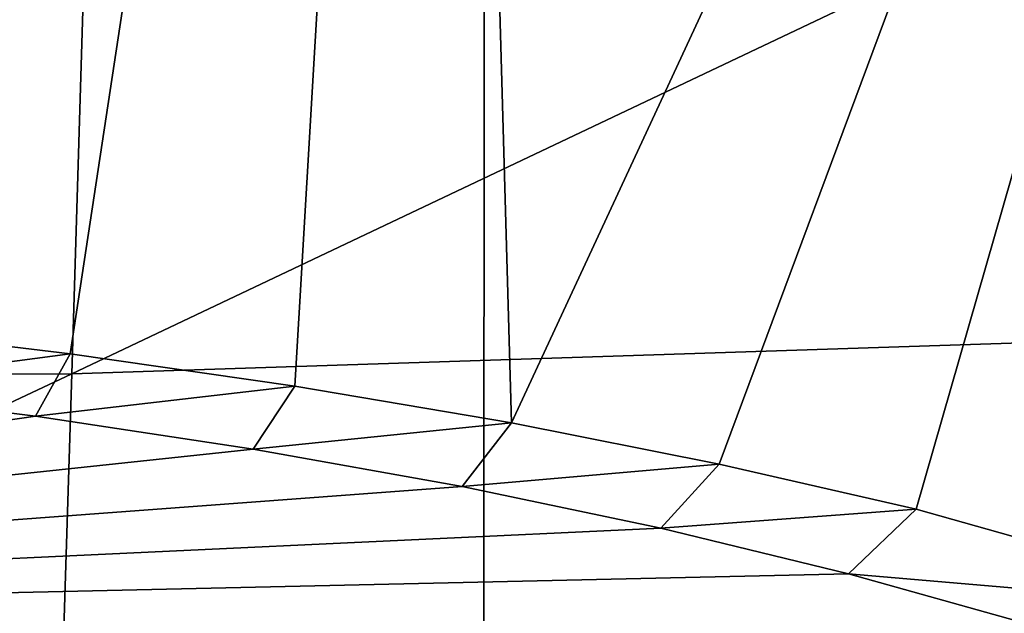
# Model space of a CAD drawing. Header units: millimetres. Extents: x -24 to 24, y 0 to 188.
# Tile 427 of 460: x 1.679 to 2.851, y 174.517 to 175.224. Entities that reach past the tile are written whole.
import ezdxf

# ---------------------------------------------------------------- set-up
doc = ezdxf.new("R2010")
doc.units = ezdxf.units.MM
doc.header["$LTSCALE"] = 58.620611
for name, color, linetype in [('169', 7, 'CONTINUOUS'), ('402', 7, 'CONTINUOUS'), ('409', 7, 'CONTINUOUS'), ('410', 7, 'CONTINUOUS'), ('78', 7, 'CONTINUOUS'), ('80', 7, 'CONTINUOUS')]:
    doc.layers.add(name, color=color, linetype=linetype)

msp = doc.modelspace()

# ---------------------------------------------------------------- linework, layer by layer
at = {"layer": '169', "color": 7, "linetype": 'CONTINUOUS'}
for points in [[(0, 147.642, 255.5309), (2.2148, 147.6112, 255.4333), (0, 178.708, 246.0331), (0, 147.642, 255.5309)], [(0, 178.708, 246.0331), (2.2148, 147.6112, 255.4333), (2.2341, 178.675, 245.9355), (0, 178.708, 246.0331)], [(2.2341, 178.675, 245.9355), (2.2148, 147.6112, 255.4333), (4.4497, 178.5763, 245.6435), (2.2341, 178.675, 245.9355)], [(2.2148, 147.6112, 255.4333), (4.4108, 147.5191, 255.1411), (4.4497, 178.5763, 245.6435), (2.2148, 147.6112, 255.4333)]]:
    msp.add_3dface(points, dxfattribs=at)
at = {"layer": '402', "color": 7, "linetype": 'CONTINUOUS'}
for points in [[(0.7295, 177.7774, 235.2045), (2.1799, 177.7285, 235.0575), (0.8898, 174.9079, 226.1041), (0.7295, 177.7774, 235.2045)], [(0.8898, 174.9079, 226.1041), (2.1799, 177.7285, 235.0575), (1.1791, 174.8865, 226.0375), (0.8898, 174.9079, 226.1041)], [(1.1791, 174.8865, 226.0375), (2.1799, 177.7285, 235.0575), (1.4626, 174.8593, 225.9525), (1.1791, 174.8865, 226.0375)], [(1.4626, 174.8593, 225.9525), (2.1799, 177.7285, 235.0575), (1.7389, 174.8263, 225.8496), (1.4626, 174.8593, 225.9525)], [(1.7389, 174.8263, 225.8496), (2.1799, 177.7285, 235.0575), (2.0065, 174.7877, 225.7293), (1.7389, 174.8263, 225.8496)], [(2.0065, 174.7877, 225.7293), (2.1799, 177.7285, 235.0575), (2.2646, 174.7439, 225.5921), (2.0065, 174.7877, 225.7293)], [(2.1799, 177.7285, 235.0575), (3.6055, 177.6315, 234.7649), (2.2646, 174.7439, 225.5921), (2.1799, 177.7285, 235.0575)], [(2.2646, 174.7439, 225.5921), (3.6055, 177.6315, 234.7649), (2.5115, 174.6949, 225.4391), (2.2646, 174.7439, 225.5921)], [(2.5115, 174.6949, 225.4391), (3.6055, 177.6315, 234.7649), (2.746, 174.6412, 225.271), (2.5115, 174.6949, 225.4391)], [(2.746, 174.6412, 225.271), (3.6055, 177.6315, 234.7649), (3.1743, 174.5205, 224.8929), (2.746, 174.6412, 225.271)]]:
    msp.add_3dface(points, dxfattribs=at)
at = {"layer": '409', "color": 7, "linetype": 'CONTINUOUS'}
for points in [[(1.4626, 174.8593, 225.9525), (1.7389, 174.8263, 225.8496), (1.4289, 174.7854, 225.6739), (1.4626, 174.8593, 225.9525)], [(1.4289, 174.7854, 225.6739), (1.7389, 174.8263, 225.8496), (1.6976, 174.7518, 225.569), (1.4289, 174.7854, 225.6739)], [(1.7389, 174.8263, 225.8496), (2.0065, 174.7877, 225.7293), (1.6976, 174.7518, 225.569), (1.7389, 174.8263, 225.8496)], [(1.6976, 174.7518, 225.569), (2.0065, 174.7877, 225.7293), (1.9568, 174.7126, 225.4466), (1.6976, 174.7518, 225.569)], [(2.0065, 174.7877, 225.7293), (2.2646, 174.7439, 225.5921), (1.9568, 174.7126, 225.4466), (2.0065, 174.7877, 225.7293)], [(1.9568, 174.7126, 225.4466), (2.2646, 174.7439, 225.5921), (2.2055, 174.6682, 225.3076), (1.9568, 174.7126, 225.4466)], [(2.2646, 174.7439, 225.5921), (2.5115, 174.6949, 225.4391), (2.2055, 174.6682, 225.3076), (2.2646, 174.7439, 225.5921)], [(2.2055, 174.6682, 225.3076), (2.5115, 174.6949, 225.4391), (2.4421, 174.6186, 225.1527), (2.2055, 174.6682, 225.3076)], [(2.5115, 174.6949, 225.4391), (2.746, 174.6412, 225.271), (2.4421, 174.6186, 225.1527), (2.5115, 174.6949, 225.4391)], [(2.4421, 174.6186, 225.1527), (2.746, 174.6412, 225.271), (2.6657, 174.5644, 224.9829), (2.4421, 174.6186, 225.1527)], [(2.746, 174.6412, 225.271), (3.1743, 174.5205, 224.8929), (2.6657, 174.5644, 224.9829), (2.746, 174.6412, 225.271)], [(2.6657, 174.5644, 224.9829), (3.1743, 174.5205, 224.8929), (2.8755, 174.5057, 224.7989), (2.6657, 174.5644, 224.9829)]]:
    msp.add_3dface(points, dxfattribs=at)
at = {"layer": '410', "color": 7, "linetype": 'CONTINUOUS'}
for points in [[(1.4289, 174.7854, 225.6739), (1.6976, 174.7518, 225.569), (0.0003, 174.5045, 224.3822), (1.4289, 174.7854, 225.6739)], [(1.6976, 174.7518, 225.569), (1.9568, 174.7126, 225.4466), (0.0003, 174.5045, 224.3822), (1.6976, 174.7518, 225.569)], [(1.9568, 174.7126, 225.4466), (2.2055, 174.6682, 225.3076), (0.0003, 174.5045, 224.3822), (1.9568, 174.7126, 225.4466)], [(2.2055, 174.6682, 225.3076), (2.4421, 174.6186, 225.1527), (0.0003, 174.5045, 224.3822), (2.2055, 174.6682, 225.3076)], [(2.4421, 174.6186, 225.1527), (2.6657, 174.5644, 224.9829), (0.0003, 174.5045, 224.3822), (2.4421, 174.6186, 225.1527)], [(2.6657, 174.5644, 224.9829), (2.8755, 174.5057, 224.7989), (0.0003, 174.5045, 224.3822), (2.6657, 174.5644, 224.9829)]]:
    msp.add_3dface(points, dxfattribs=at)
at = {"layer": '78', "color": 7, "linetype": 'CONTINUOUS'}
for points in [[(1.7902, 176.4276, 77.2952), (1.7408, 174.8023, 67.5112), (5.3435, 176.5117, 77.0966), (1.7902, 176.4276, 77.2952)], [(5.3435, 176.5117, 77.0966), (1.7408, 174.8023, 67.5112), (5.1935, 174.9149, 67.2684), (5.3435, 176.5117, 77.0966)], [(-1.7724, 176.4273, 77.2954), (-1.7235, 174.802, 67.5116), (1.7902, 176.4276, 77.2952), (-1.7724, 176.4273, 77.2954)], [(1.7902, 176.4276, 77.2952), (-1.7235, 174.802, 67.5116), (1.7408, 174.8023, 67.5112), (1.7902, 176.4276, 77.2952)], [(1.7408, 174.8023, 67.5112), (1.6904, 173.1957, 57.7246), (5.1935, 174.9149, 67.2684), (1.7408, 174.8023, 67.5112)], [(5.1935, 174.9149, 67.2684), (1.6904, 173.1957, 57.7246), (5.0411, 173.3337, 57.438), (5.1935, 174.9149, 67.2684)], [(-1.7235, 174.802, 67.5116), (-1.6736, 173.1953, 57.725), (1.7408, 174.8023, 67.5112), (-1.7235, 174.802, 67.5116)], [(1.7408, 174.8023, 67.5112), (-1.6736, 173.1953, 57.725), (1.6904, 173.1957, 57.7246), (1.7408, 174.8023, 67.5112)]]:
    msp.add_3dface(points, dxfattribs=at)
at = {"layer": '80', "color": 7, "linetype": 'CONTINUOUS'}
for points in [[(5.4367, 187.5163, 116.7232), (3.4724, 171.9218, -0.9187), (2.7198, 187.3816, 116.7253), (5.4367, 187.5163, 116.7232)], [(3.4724, 171.9218, -0.9187), (0, 171.8497, -0.9092), (2.7198, 187.3816, 116.7253), (3.4724, 171.9218, -0.9187)], [(2.7198, 187.3816, 116.7253), (0, 171.8497, -0.9092), (0, 187.3366, 116.7261), (2.7198, 187.3816, 116.7253)]]:
    msp.add_3dface(points, dxfattribs=at)

doc.saveas('drawing.dxf')
